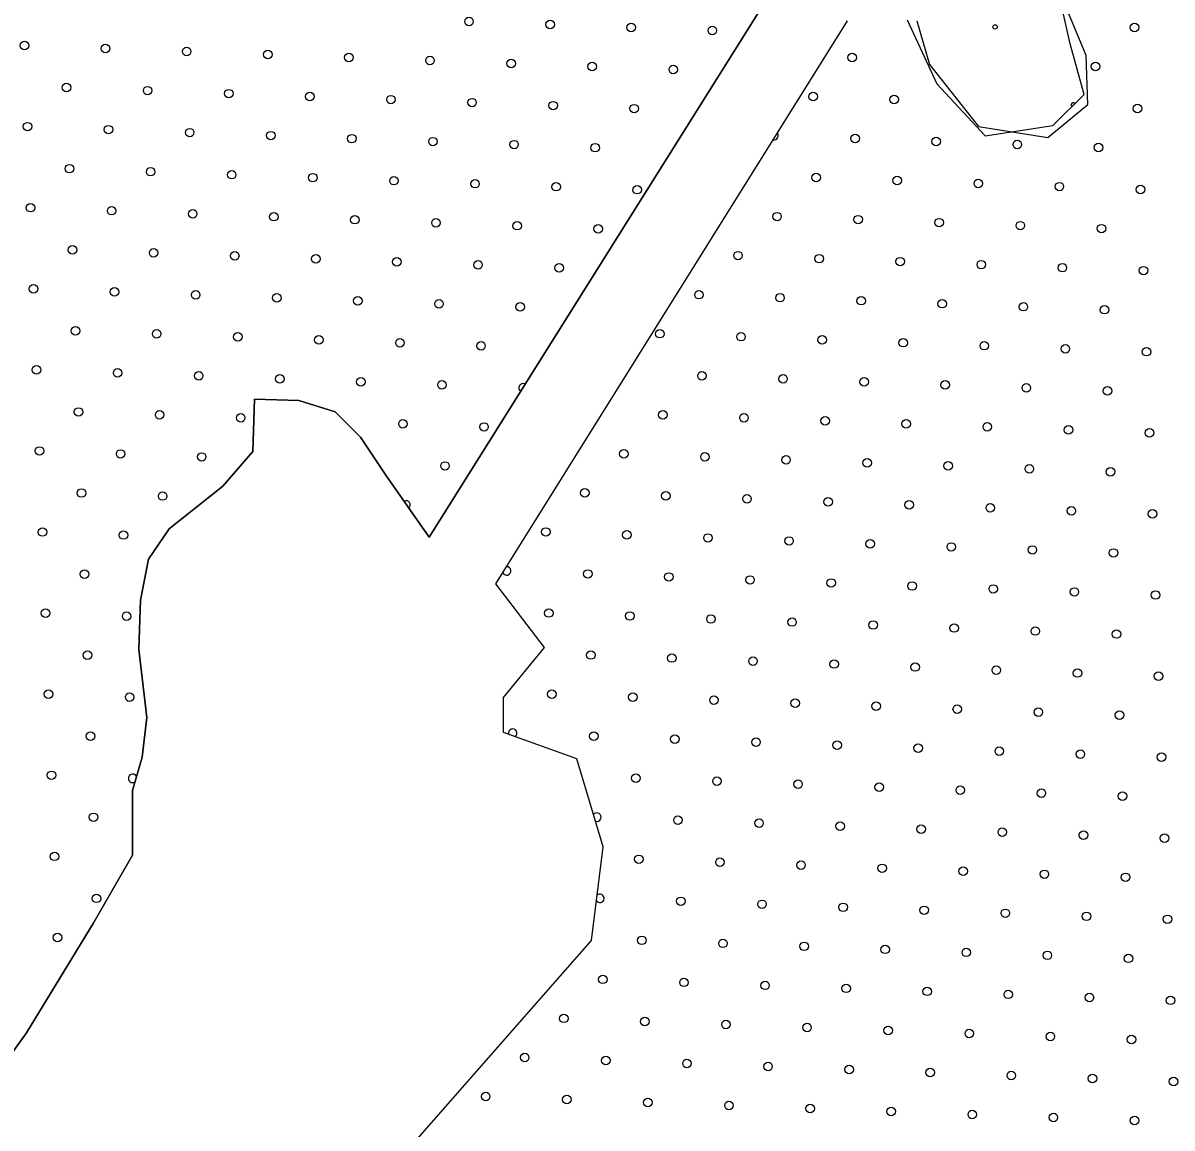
# Model space of a CAD drawing. Extents: x 1612280 to 1883141, y 560852 to 780851.
# Drawn here: x 1799745 to 1802602, y 635501 to 638249 of the extents above; entities that cross this region are included whole.
import ezdxf

# ---------------------------------------------------------------- set-up
doc = ezdxf.new("R2010")
doc.units = 0
for name, color, linetype in [('DESIGN - EROSION CONTROL - Devices', 7, 'Continuous'), ('DESIGN - SCRATCH - User 1', 7, 'Continuous'), ('DESIGN - TRAFFIC CONTROL PERMANENT - Pavement Marking Text', 7, 'Continuous')]:
    doc.layers.add(name, color=color, linetype=linetype)

msp = doc.modelspace()

# ---------------------------------------------------------------- linework, layer by layer
at = {"layer": 'DESIGN - EROSION CONTROL - Devices'}
msp.add_circle((1802161.8, 638239.2), 5.28, dxfattribs=at)
msp.add_circle((1802161.8, 638239.2), 5.28, dxfattribs=at)
msp.add_arc((1802355.9, 638045.1), 5.28, 39.0417, 230.9974, dxfattribs=at)
at = {"layer": 'DESIGN - SCRATCH - User 1'}
for points in [[(1801943.3, 638257.1), (1802016.6, 638097.4), (1802137.3, 637968), (1802305.5, 637993.9), (1802383.1, 638071.5), (1802348.6, 638196.7), (1802301.2, 638408.1)], [(1801943.3, 638257.1), (1802016.6, 638097.4), (1802137.3, 637968), (1802305.5, 637993.9), (1802383.1, 638071.5), (1802348.6, 638196.7), (1802301.2, 638408.1)], [(1801642.8, 638387.1), (1800754.7, 636970.5)], [(1800754.7, 636970.5), (1801642.8, 638387.1)], [(1801642.8, 638387.1), (1800754.7, 636970.5)], [(1800754.7, 636970.5), (1801642.8, 638387.1)], [(1801967, 638254.4), (1801998.7, 638145.6), (1802120.9, 637991.6), (1802293, 637964.4), (1802392.6, 638046), (1802388, 638168.3), (1802297.5, 638385.8)], [(1801967, 638254.4), (1801998.7, 638145.6), (1802120.9, 637991.6), (1802293, 637964.4), (1802392.6, 638046), (1802388, 638168.3), (1802297.5, 638385.8)], [(1800921, 636854.4), (1801794.9, 638254.4)], [(1800921, 636854.4), (1801794.9, 638254.4)], [(1800754.7, 636970.5), (1800647.5, 637124.7), (1800584.5, 637219.3), (1800521.5, 637282.3), (1800431, 637309.9), (1800320.8, 637313.8), (1800316.8, 637183.8), (1800242, 637097.2), (1800108.2, 636990.8), (1800057, 636916), (1800037.3, 636813.5), (1800033.4, 636691.4), (1800053.1, 636522), (1800041.2, 636423.5), (1800017.6, 636340.8), (1800017.6, 636179.3), (1799919.2, 636009.9), (1799753.9, 635738.1), (1799620, 635552.9)], [(1799620, 635552.9), (1799753.9, 635738.1), (1799919.2, 636009.9), (1800017.6, 636179.3), (1800017.6, 636340.8), (1800041.2, 636423.5), (1800053.1, 636522), (1800033.4, 636691.4), (1800037.3, 636813.5), (1800057, 636916), (1800108.2, 636990.8), (1800242, 637097.2), (1800316.8, 637183.8), (1800320.8, 637313.8), (1800431, 637309.9), (1800521.5, 637282.3), (1800584.5, 637219.3), (1800647.5, 637124.7), (1800754.7, 636970.5)], [(1800754.7, 636970.5), (1800647.5, 637124.7), (1800584.5, 637219.3), (1800521.5, 637282.3), (1800431, 637309.9), (1800320.8, 637313.8), (1800316.8, 637183.8), (1800242, 637097.2), (1800108.2, 636990.8), (1800057, 636916), (1800037.3, 636813.5), (1800033.4, 636691.4), (1800053.1, 636522), (1800041.2, 636423.5), (1800017.6, 636340.8), (1800017.6, 636179.3), (1799919.2, 636009.9), (1799753.9, 635738.1), (1799620, 635552.9)], [(1799620, 635552.9), (1799753.9, 635738.1), (1799919.2, 636009.9), (1800017.6, 636179.3), (1800017.6, 636340.8), (1800041.2, 636423.5), (1800053.1, 636522), (1800033.4, 636691.4), (1800037.3, 636813.5), (1800057, 636916), (1800108.2, 636990.8), (1800242, 637097.2), (1800316.8, 637183.8), (1800320.8, 637313.8), (1800431, 637309.9), (1800521.5, 637282.3), (1800584.5, 637219.3), (1800647.5, 637124.7), (1800754.7, 636970.5)], [(1800081.2, 633113.2), (1800001.2, 633302.6), (1800146.7, 633462.8), (1800335.9, 633484.6), (1800503.3, 633455.5), (1800699.8, 633368.1), (1800969, 633404.5), (1801085.5, 633550.1), (1801172.8, 633710.3), (1801172.8, 633943.4), (1801085.5, 634220.1), (1800903.5, 634482.2), (1800714.3, 634671.5), (1800539.7, 634868.1), (1800488.8, 635108.4), (1800583.3, 635312.3), (1800896.3, 635669.1), (1801158.2, 635967.7), (1801187.3, 636200.7), (1801121.9, 636419.2), (1800939.9, 636484.7), (1800939.9, 636572.1), (1801041.8, 636695.9), (1800921, 636854.4)], [(1800081.2, 633113.2), (1800001.2, 633302.6), (1800146.7, 633462.8), (1800335.9, 633484.6), (1800503.3, 633455.5), (1800699.8, 633368.1), (1800969, 633404.5), (1801085.5, 633550.1), (1801172.8, 633710.3), (1801172.8, 633943.4), (1801085.5, 634220.1), (1800903.5, 634482.2), (1800714.3, 634671.5), (1800539.7, 634868.1), (1800488.8, 635108.4), (1800583.3, 635312.3), (1800896.3, 635669.1), (1801158.2, 635967.7), (1801187.3, 636200.7), (1801121.9, 636419.2), (1800939.9, 636484.7), (1800939.9, 636572.1), (1801041.8, 636695.9), (1800921, 636854.4)]]:
    msp.add_lwpolyline(points, dxfattribs=at)
at = {"layer": 'DESIGN - TRAFFIC CONTROL PERMANENT - Pavement Marking Text'}
for centre in [(1800853.9, 638252.5), (1800853.9, 638252.5), (1801055.5, 638245.1), (1801055.5, 638245.1), (1801257.2, 638237.6), (1801257.2, 638237.6), (1801458.8, 638230.1), (1801458.8, 638230.1), (1802508.2, 638237.9), (1802508.2, 638237.9), (1799748.8, 638192.8), (1799748.8, 638192.8), (1799950.4, 638185.3), (1799950.4, 638185.3), (1800152, 638177.9), (1800152, 638177.9), (1800353.6, 638170.4), (1800353.6, 638170.4), (1800555.2, 638162.9), (1800555.2, 638162.9), (1801806.3, 638163.2), (1801806.3, 638163.2), (1800756.9, 638155.5), (1800756.9, 638155.5), (1800958.5, 638148), (1800958.5, 638148), (1801160.1, 638140.5), (1801160.1, 638140.5), (1802411.2, 638140.8), (1802411.2, 638140.8), (1801361.7, 638133.1), (1801361.7, 638133.1), (1799853.3, 638088.3), (1799853.3, 638088.3), (1800055, 638080.8), (1800055, 638080.8), (1800256.6, 638073.3), (1800256.6, 638073.3), (1800458.2, 638065.9), (1800458.2, 638065.9), (1800659.8, 638058.4), (1800659.8, 638058.4), (1800861.4, 638050.9), (1800861.4, 638050.9), (1801709.3, 638066.2), (1801709.3, 638066.2), (1801910.9, 638058.7), (1801910.9, 638058.7), (1801063, 638043.5), (1801063, 638043.5), (1801264.6, 638036), (1801264.6, 638036), (1802515.7, 638036.3), (1802515.7, 638036.3), (1799756.3, 637991.2), (1799756.3, 637991.2), (1799957.9, 637983.7), (1799957.9, 637983.7), (1800159.5, 637976.3), (1800159.5, 637976.3), (1800361.1, 637968.8), (1800361.1, 637968.8), (1800562.7, 637961.3), (1800562.7, 637961.3), (1800764.3, 637953.9), (1800764.3, 637953.9), (1800965.9, 637946.4), (1800965.9, 637946.4), (1801167.5, 637938.9), (1801167.5, 637938.9), (1801813.8, 637961.6), (1801813.8, 637961.6), (1802015.4, 637954.1), (1802015.4, 637954.1), (1802217, 637946.7), (1802217, 637946.7), (1802418.6, 637939.2), (1802418.6, 637939.2), (1799860.8, 637886.7), (1799860.8, 637886.7), (1800062.4, 637879.2), (1800062.4, 637879.2), (1800264, 637871.7), (1800264, 637871.7), (1800465.6, 637864.3), (1800465.6, 637864.3), (1800667.3, 637856.8), (1800667.3, 637856.8), (1800868.9, 637849.3), (1800868.9, 637849.3), (1801716.7, 637864.5), (1801716.7, 637864.5), (1801918.3, 637857.1), (1801918.3, 637857.1), (1802120, 637849.6), (1802120, 637849.6), (1801070.5, 637841.8), (1801070.5, 637841.8), (1801272.1, 637834.4), (1801272.1, 637834.4), (1802321.6, 637842.1), (1802321.6, 637842.1), (1802523.2, 637834.7), (1802523.2, 637834.7), (1799763.7, 637789.6), (1799763.7, 637789.6), (1799965.4, 637782.1), (1799965.4, 637782.1), (1800167, 637774.6), (1800167, 637774.6), (1800368.6, 637767.2), (1800368.6, 637767.2), (1801619.7, 637767.5), (1801619.7, 637767.5), (1800570.2, 637759.7), (1800570.2, 637759.7), (1800771.8, 637752.2), (1800771.8, 637752.2), (1800973.4, 637744.8), (1800973.4, 637744.8), (1801175, 637737.3), (1801175, 637737.3), (1801821.3, 637760), (1801821.3, 637760), (1802022.9, 637752.5), (1802022.9, 637752.5), (1802224.5, 637745.1), (1802224.5, 637745.1), (1802426.1, 637737.6), (1802426.1, 637737.6), (1799868.3, 637685), (1799868.3, 637685), (1800069.9, 637677.6), (1800069.9, 637677.6), (1800271.5, 637670.1), (1800271.5, 637670.1), (1800473.1, 637662.6), (1800473.1, 637662.6), (1800674.7, 637655.2), (1800674.7, 637655.2), (1801522.6, 637670.4), (1801522.6, 637670.4), (1801724.2, 637662.9), (1801724.2, 637662.9), (1801925.8, 637655.5), (1801925.8, 637655.5), (1800876.3, 637647.7), (1800876.3, 637647.7), (1801077.9, 637640.2), (1801077.9, 637640.2), (1802127.4, 637648), (1802127.4, 637648), (1802329, 637640.5), (1802329, 637640.5), (1802530.6, 637633.1), (1802530.6, 637633.1), (1799771.2, 637588), (1799771.2, 637588), (1799972.8, 637580.5), (1799972.8, 637580.5), (1800174.4, 637573), (1800174.4, 637573), (1800376, 637565.6), (1800376, 637565.6), (1801425.5, 637573.3), (1801425.5, 637573.3), (1801627.1, 637565.9), (1801627.1, 637565.9), (1800577.7, 637558.1), (1800577.7, 637558.1), (1800779.3, 637550.6), (1800779.3, 637550.6), (1800980.9, 637543.2), (1800980.9, 637543.2), (1801828.7, 637558.4), (1801828.7, 637558.4), (1802030.4, 637550.9), (1802030.4, 637550.9), (1802232, 637543.5), (1802232, 637543.5), (1802433.6, 637536), (1802433.6, 637536), (1799875.7, 637483.4), (1799875.7, 637483.4), (1800077.4, 637476), (1800077.4, 637476), (1800279, 637468.5), (1800279, 637468.5), (1800480.6, 637461), (1800480.6, 637461), (1800682.2, 637453.6), (1800682.2, 637453.6), (1801328.5, 637476.3), (1801328.5, 637476.3), (1801530.1, 637468.8), (1801530.1, 637468.8), (1801731.7, 637461.3), (1801731.7, 637461.3), (1801933.3, 637453.9), (1801933.3, 637453.9), (1800883.8, 637446.1), (1800883.8, 637446.1), (1802134.9, 637446.4), (1802134.9, 637446.4), (1802336.5, 637438.9), (1802336.5, 637438.9), (1802538.1, 637431.5), (1802538.1, 637431.5), (1799778.7, 637386.4), (1799778.7, 637386.4), (1799980.3, 637378.9), (1799980.3, 637378.9), (1800181.9, 637371.4), (1800181.9, 637371.4), (1800383.5, 637364), (1800383.5, 637364), (1801433, 637371.7), (1801433, 637371.7), (1801634.6, 637364.2), (1801634.6, 637364.2), (1800585.1, 637356.5), (1800585.1, 637356.5), (1800786.7, 637349), (1800786.7, 637349), (1801836.2, 637356.8), (1801836.2, 637356.8), (1802037.8, 637349.3), (1802037.8, 637349.3), (1802239.4, 637341.8), (1802239.4, 637341.8), (1802441, 637334.4), (1802441, 637334.4), (1799883.2, 637281.8), (1799883.2, 637281.8), (1800084.8, 637274.4), (1800084.8, 637274.4), (1800286.4, 637266.9), (1800286.4, 637266.9), (1800689.7, 637252), (1800689.7, 637252), (1801335.9, 637274.6), (1801335.9, 637274.6), (1801537.5, 637267.2), (1801537.5, 637267.2), (1801739.1, 637259.7), (1801739.1, 637259.7), (1801940.8, 637252.2), (1801940.8, 637252.2), (1800891.3, 637244.5), (1800891.3, 637244.5), (1802142.4, 637244.8), (1802142.4, 637244.8), (1802344, 637237.3), (1802344, 637237.3), (1802545.6, 637229.8), (1802545.6, 637229.8), (1799786.1, 637184.7), (1799786.1, 637184.7), (1799987.8, 637177.3), (1799987.8, 637177.3), (1800189.4, 637169.8), (1800189.4, 637169.8), (1801238.8, 637177.6), (1801238.8, 637177.6), (1801440.5, 637170.1), (1801440.5, 637170.1), (1801642.1, 637162.6), (1801642.1, 637162.6), (1800794.2, 637147.4), (1800794.2, 637147.4), (1801843.7, 637155.2), (1801843.7, 637155.2), (1802045.3, 637147.7), (1802045.3, 637147.7), (1802246.9, 637140.2), (1802246.9, 637140.2), (1802448.5, 637132.8), (1802448.5, 637132.8), (1799890.7, 637080.2), (1799890.7, 637080.2), (1801141.8, 637080.5), (1801141.8, 637080.5), (1800092.3, 637072.7), (1800092.3, 637072.7), (1801343.4, 637073), (1801343.4, 637073), (1801545, 637065.6), (1801545, 637065.6), (1801746.6, 637058.1), (1801746.6, 637058.1), (1801948.2, 637050.6), (1801948.2, 637050.6), (1802149.8, 637043.2), (1802149.8, 637043.2), (1802351.4, 637035.7), (1802351.4, 637035.7), (1802553, 637028.2), (1802553, 637028.2), (1799793.6, 636983.1), (1799793.6, 636983.1), (1799995.2, 636975.7), (1799995.2, 636975.7), (1801044.7, 636983.4), (1801044.7, 636983.4), (1801246.3, 636976), (1801246.3, 636976), (1801447.9, 636968.5), (1801447.9, 636968.5), (1801649.5, 636961), (1801649.5, 636961), (1801851.1, 636953.6), (1801851.1, 636953.6), (1802052.8, 636946.1), (1802052.8, 636946.1), (1802254.4, 636938.6), (1802254.4, 636938.6), (1802456, 636931.2), (1802456, 636931.2), (1799898.1, 636878.6), (1799898.1, 636878.6), (1801149.2, 636878.9), (1801149.2, 636878.9), (1801350.9, 636871.4), (1801350.9, 636871.4), (1801552.5, 636864), (1801552.5, 636864), (1801754.1, 636856.5), (1801754.1, 636856.5), (1801955.7, 636849), (1801955.7, 636849), (1802157.3, 636841.6), (1802157.3, 636841.6), (1802358.9, 636834.1), (1802358.9, 636834.1), (1802560.5, 636826.6), (1802560.5, 636826.6), (1799801.1, 636781.5), (1799801.1, 636781.5), (1800002.7, 636774.1), (1800002.7, 636774.1), (1801052.2, 636781.8), (1801052.2, 636781.8), (1801253.8, 636774.4), (1801253.8, 636774.4), (1801455.4, 636766.9), (1801455.4, 636766.9), (1801657, 636759.4), (1801657, 636759.4), (1801858.6, 636752), (1801858.6, 636752), (1802060.2, 636744.5), (1802060.2, 636744.5), (1802261.8, 636737), (1802261.8, 636737), (1802463.4, 636729.5), (1802463.4, 636729.5), (1799905.6, 636677), (1799905.6, 636677), (1801156.7, 636677.3), (1801156.7, 636677.3), (1801358.3, 636669.8), (1801358.3, 636669.8), (1801559.9, 636662.3), (1801559.9, 636662.3), (1801761.5, 636654.9), (1801761.5, 636654.9), (1801963.2, 636647.4), (1801963.2, 636647.4), (1802164.8, 636639.9), (1802164.8, 636639.9), (1802366.4, 636632.5), (1802366.4, 636632.5), (1802568, 636625), (1802568, 636625), (1799808.5, 636579.9), (1799808.5, 636579.9), (1800010.2, 636572.5), (1800010.2, 636572.5), (1801059.6, 636580.2), (1801059.6, 636580.2), (1801261.2, 636572.7), (1801261.2, 636572.7), (1801462.9, 636565.3), (1801462.9, 636565.3), (1801664.5, 636557.8), (1801664.5, 636557.8), (1801866.1, 636550.3), (1801866.1, 636550.3), (1802067.7, 636542.9), (1802067.7, 636542.9), (1802269.3, 636535.4), (1802269.3, 636535.4), (1802470.9, 636527.9), (1802470.9, 636527.9), (1799913.1, 636475.4), (1799913.1, 636475.4), (1801164.2, 636475.7), (1801164.2, 636475.7), (1801365.8, 636468.2), (1801365.8, 636468.2), (1801567.4, 636460.7), (1801567.4, 636460.7), (1801769, 636453.3), (1801769, 636453.3), (1801970.6, 636445.8), (1801970.6, 636445.8), (1802172.2, 636438.3), (1802172.2, 636438.3), (1802373.8, 636430.9), (1802373.8, 636430.9), (1802575.4, 636423.4), (1802575.4, 636423.4), (1799816, 636378.3), (1799816, 636378.3), (1801268.7, 636371.1), (1801268.7, 636371.1), (1801470.3, 636363.7), (1801470.3, 636363.7), (1801671.9, 636356.2), (1801671.9, 636356.2), (1801873.5, 636348.7), (1801873.5, 636348.7), (1802075.2, 636341.3), (1802075.2, 636341.3), (1802276.8, 636333.8), (1802276.8, 636333.8), (1802478.4, 636326.3), (1802478.4, 636326.3), (1799920.6, 636273.8), (1799920.6, 636273.8), (1801373.3, 636266.6), (1801373.3, 636266.6), (1801574.9, 636259.1), (1801574.9, 636259.1), (1801776.5, 636251.7), (1801776.5, 636251.7), (1801978.1, 636244.2), (1801978.1, 636244.2), (1802179.7, 636236.7), (1802179.7, 636236.7), (1802381.3, 636229.3), (1802381.3, 636229.3), (1802582.9, 636221.8), (1802582.9, 636221.8), (1799823.5, 636176.7), (1799823.5, 636176.7), (1801276.2, 636169.5), (1801276.2, 636169.5), (1801477.8, 636162.1), (1801477.8, 636162.1), (1801679.4, 636154.6), (1801679.4, 636154.6), (1801881, 636147.1), (1801881, 636147.1), (1802082.6, 636139.7), (1802082.6, 636139.7), (1802284.2, 636132.2), (1802284.2, 636132.2), (1802485.8, 636124.7), (1802485.8, 636124.7), (1799928, 636072.2), (1799928, 636072.2), (1801380.7, 636065), (1801380.7, 636065), (1801582.3, 636057.5), (1801582.3, 636057.5), (1801783.9, 636050), (1801783.9, 636050), (1801985.6, 636042.6), (1801985.6, 636042.6), (1802187.2, 636035.1), (1802187.2, 636035.1), (1802388.8, 636027.6), (1802388.8, 636027.6), (1802590.4, 636020.2), (1802590.4, 636020.2), (1799830.9, 635975.1), (1799830.9, 635975.1), (1801283.7, 635967.9), (1801283.7, 635967.9), (1801485.3, 635960.4), (1801485.3, 635960.4), (1801686.9, 635953), (1801686.9, 635953), (1801888.5, 635945.5), (1801888.5, 635945.5), (1802090.1, 635938), (1802090.1, 635938), (1802291.7, 635930.6), (1802291.7, 635930.6), (1802493.3, 635923.1), (1802493.3, 635923.1), (1801186.6, 635870.8), (1801186.6, 635870.8), (1801388.2, 635863.4), (1801388.2, 635863.4), (1801589.8, 635855.9), (1801589.8, 635855.9), (1801791.4, 635848.4), (1801791.4, 635848.4), (1801993, 635841), (1801993, 635841), (1802194.6, 635833.5), (1802194.6, 635833.5), (1802396.2, 635826), (1802396.2, 635826), (1802597.9, 635818.6), (1802597.9, 635818.6), (1801089.5, 635773.8), (1801089.5, 635773.8), (1801291.1, 635766.3), (1801291.1, 635766.3), (1801492.7, 635758.8), (1801492.7, 635758.8), (1801694.3, 635751.4), (1801694.3, 635751.4), (1801895.9, 635743.9), (1801895.9, 635743.9), (1802097.6, 635736.4), (1802097.6, 635736.4), (1802299.2, 635729), (1802299.2, 635729), (1802500.8, 635721.5), (1802500.8, 635721.5), (1800992.4, 635676.7), (1800992.4, 635676.7), (1801194, 635669.2), (1801194, 635669.2), (1801395.7, 635661.8), (1801395.7, 635661.8), (1801597.3, 635654.3), (1801597.3, 635654.3), (1801798.9, 635646.8), (1801798.9, 635646.8), (1802000.5, 635639.4), (1802000.5, 635639.4), (1802202.1, 635631.9), (1802202.1, 635631.9), (1802403.7, 635624.4), (1802403.7, 635624.4), (1802605.3, 635617), (1802605.3, 635617), (1800895.4, 635579.6), (1800895.4, 635579.6), (1801097, 635572.2), (1801097, 635572.2), (1801298.6, 635564.7), (1801298.6, 635564.7), (1801500.2, 635557.2), (1801500.2, 635557.2), (1801701.8, 635549.8), (1801701.8, 635549.8), (1801903.4, 635542.3), (1801903.4, 635542.3), (1802105, 635534.8), (1802105, 635534.8), (1802306.6, 635527.4), (1802306.6, 635527.4), (1802508.2, 635519.9), (1802508.2, 635519.9)]:
    msp.add_circle(centre, 10.6, dxfattribs=at)
for centre, start, end in [((1801612.2, 637969.1), 259.8537, 36.2023), ((1801369.2, 637931.5), 132.9823, 162.853), ((1800988.3, 637341.6), 62.5727, 233.2626), ((1800697.1, 637050.3), 314.35, 115.2737), ((1800947.6, 636886.4), 205.8496, 90.2063), ((1800962.6, 636483.1), 304.163, 196.2166), ((1800017.6, 636370.8), 22.7146, 305.4103), ((1801171.6, 636274.1), 251.8786, 141.4976), ((1801179.1, 636072.4), 215.8273, 129.9318)]:
    msp.add_arc(centre, 10.6, start, end, dxfattribs=at)

doc.saveas('drawing.dxf')
